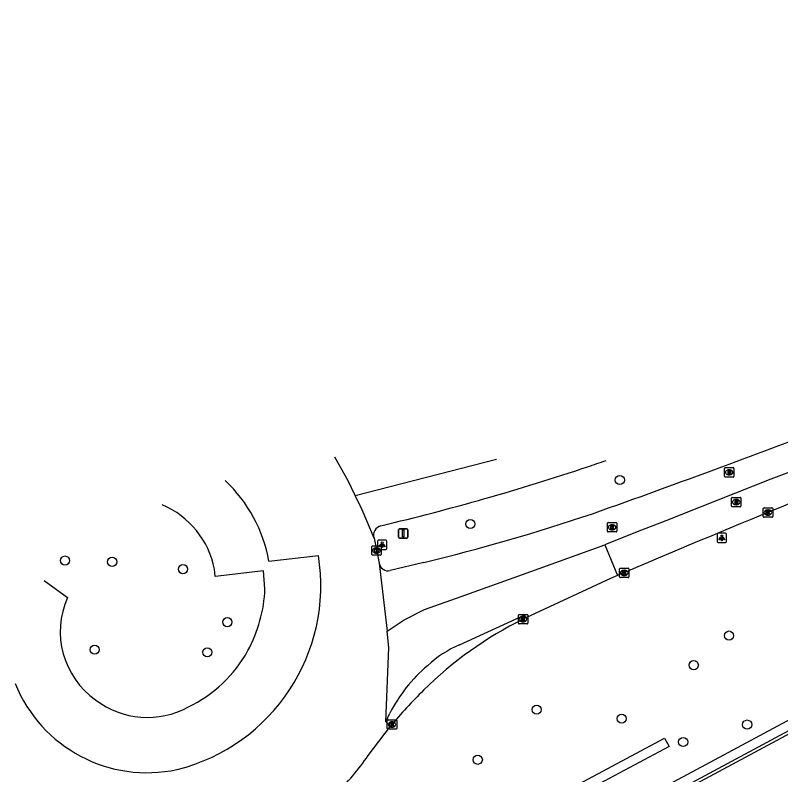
# Model space of a CAD drawing. Extents: x 157793 to 159380, y 380882 to 382313.
# Drawn here: x 158832.4 to 158914.1, y 382009.4 to 382090.5 of the extents above; entities that cross this region are included whole.
import ezdxf

# ---------------------------------------------------------------- set-up
doc = ezdxf.new("R2010")
doc.units = 0
for name, color, linetype in [('IMGEO_Boom', 7, 'Continuous'), ('IMGEO_Fietspad_gesloten', 7, 'Continuous'), ('IMGEO_Haag', 7, 'Continuous'), ('IMGEO_Kolk', 7, 'Continuous'), ('IMGEO_Lichtpunt', 7, 'Continuous'), ('IMGEO_Rijbaan_regionaal_gesloten', 7, 'Continuous'), ('IMGEO_Rijbaan_regionaal_open', 7, 'Continuous'), ('IMGEO_Rioolput', 7, 'Continuous'), ('IMGEO_Verkeersbordpaal', 7, 'Continuous'), ('IMGEO_Verkeerseiland_gesloten', 7, 'Continuous')]:
    doc.layers.add(name, color=color, linetype=linetype)

msp = doc.modelspace()

# ---------------------------------------------------------------- linework, layer by layer
at = {"layer": 'IMGEO_Boom'}
for centre in [(158896.959, 382040.843), (158880.984, 382036.15), (158837.692, 382032.245), (158842.737, 382032.112), (158850.3, 382031.327), (158855.043, 382025.666), (158908.62, 382024.229), (158840.873, 382022.714), (158852.892, 382022.441), (158904.857, 382021.068), (158888.085, 382016.312), (158897.151, 382015.353), (158910.555, 382014.721), (158903.726, 382012.864), (158881.784, 382010.958)]:
    msp.add_circle(centre, 0.489, dxfattribs=at)
at = {"layer": 'IMGEO_Fietspad_gesloten'}
msp.add_lwpolyline([(159057.93, 382090.506), (158897.957, 382004.553), (158888.972, 381999.625), (158881.481, 381995.291)], dxfattribs=at)
at = {"layer": 'IMGEO_Haag'}
for points in [[(158928.306, 382021.201), (158899.865, 382005.936), (158899.392, 382006.817), (158927.833, 382022.082), (158928.306, 382021.201)], [(158902.213, 382012.389), (158891.556, 382006.669), (158891.083, 382007.55), (158901.74, 382013.27), (158902.213, 382012.389)]]:
    msp.add_lwpolyline(points, dxfattribs=at)
at = {"layer": 'IMGEO_Kolk'}
for p, q in [((158912.283, 382036.948), (158912.283, 382037.8)), ((158912.358, 382037.874), (158913.21, 382037.874)), ((158912.771, 382037.654), (158912.796, 382037.654)), ((158913.284, 382037.8), (158913.284, 382036.948)), ((158913.21, 382036.874), (158912.358, 382036.874)), ((158912.794, 382037.094), (158912.769, 382037.094)), ((158870.472, 382032.895), (158870.472, 382033.747)), ((158870.547, 382033.821), (158871.399, 382033.821)), ((158870.96, 382033.601), (158870.985, 382033.601)), ((158871.473, 382033.747), (158871.473, 382032.895)), ((158871.399, 382032.821), (158870.547, 382032.821)), ((158870.983, 382033.041), (158870.958, 382033.041)), ((158896.933, 382030.499), (158896.933, 382031.351)), ((158897.008, 382031.425), (158897.86, 382031.425)), ((158897.421, 382031.205), (158897.446, 382031.205)), ((158897.934, 382031.351), (158897.934, 382030.499)), ((158897.86, 382030.425), (158897.008, 382030.425)), ((158897.444, 382030.645), (158897.419, 382030.645)), ((158886.119, 382025.552), (158886.119, 382026.404)), ((158886.194, 382026.478), (158887.046, 382026.478)), ((158886.607, 382026.258), (158886.632, 382026.258)), ((158887.12, 382026.404), (158887.12, 382025.552)), ((158887.046, 382025.478), (158886.194, 382025.478)), ((158886.63, 382025.698), (158886.605, 382025.698)), ((158872.124, 382014.299), (158872.124, 382015.151)), ((158872.199, 382015.225), (158873.051, 382015.225)), ((158872.612, 382015.005), (158872.637, 382015.005)), ((158873.125, 382015.151), (158873.125, 382014.299)), ((158873.051, 382014.225), (158872.199, 382014.225)), ((158872.635, 382014.445), (158872.61, 382014.445))]:
    msp.add_line(p, q, dxfattribs=at)
for points in [[(158912.283, 382036.948), (158912.283, 382037.8)], [(158912.358, 382037.874), (158913.21, 382037.874)], [(158913.284, 382037.8), (158913.284, 382036.948)], [(158913.21, 382036.874), (158912.358, 382036.874)], [(158912.604, 382037.574), (158912.727, 382037.574), (158912.727, 382037.423), (158912.857, 382037.574), (158913.021, 382037.574), (158912.875, 382037.423), (158913.028, 382037.174), (158912.876, 382037.174), (158912.791, 382037.338), (158912.727, 382037.271), (158912.727, 382037.174), (158912.604, 382037.174), (158912.604, 382037.574)], [(158870.472, 382032.895), (158870.472, 382033.747)], [(158870.547, 382033.821), (158871.399, 382033.821)], [(158871.473, 382033.747), (158871.473, 382032.895)], [(158871.399, 382032.821), (158870.547, 382032.821)], [(158870.793, 382033.521), (158870.916, 382033.521), (158870.916, 382033.37), (158871.046, 382033.521), (158871.21, 382033.521), (158871.064, 382033.37), (158871.217, 382033.121), (158871.065, 382033.121), (158870.98, 382033.285), (158870.916, 382033.218), (158870.916, 382033.121), (158870.793, 382033.121), (158870.793, 382033.521)], [(158896.933, 382030.499), (158896.933, 382031.351)], [(158897.008, 382031.425), (158897.86, 382031.425)], [(158897.254, 382031.125), (158897.377, 382031.125), (158897.377, 382030.974), (158897.507, 382031.125), (158897.671, 382031.125), (158897.525, 382030.974), (158897.678, 382030.725), (158897.526, 382030.725), (158897.441, 382030.889), (158897.377, 382030.822), (158897.377, 382030.725), (158897.254, 382030.725), (158897.254, 382031.125)], [(158897.934, 382031.351), (158897.934, 382030.499)], [(158897.86, 382030.425), (158897.008, 382030.425)], [(158886.119, 382025.552), (158886.119, 382026.404)], [(158886.194, 382026.478), (158887.046, 382026.478)], [(158886.44, 382026.178), (158886.563, 382026.178), (158886.563, 382026.027), (158886.693, 382026.178), (158886.857, 382026.178), (158886.711, 382026.027), (158886.864, 382025.778), (158886.712, 382025.778), (158886.627, 382025.942), (158886.563, 382025.875), (158886.563, 382025.778), (158886.44, 382025.778), (158886.44, 382026.178)], [(158887.12, 382026.404), (158887.12, 382025.552)], [(158887.046, 382025.478), (158886.194, 382025.478)], [(158872.124, 382014.299), (158872.124, 382015.151)], [(158872.199, 382015.225), (158873.051, 382015.225)], [(158872.445, 382014.925), (158872.568, 382014.925), (158872.568, 382014.774), (158872.698, 382014.925), (158872.862, 382014.925), (158872.716, 382014.774), (158872.869, 382014.525), (158872.717, 382014.525), (158872.632, 382014.689), (158872.568, 382014.622), (158872.568, 382014.525), (158872.445, 382014.525), (158872.445, 382014.925)], [(158873.125, 382015.151), (158873.125, 382014.299)], [(158873.051, 382014.225), (158872.199, 382014.225)]]:
    msp.add_lwpolyline(points, dxfattribs=at)
for centre, start, end in [((158912.36, 382037.798), 91.55205, 178.44795), ((158912.36, 382037.798), 91.55205, 178.44795), ((158913.208, 382037.798), 1.55205, 88.44795), ((158913.208, 382037.798), 1.55205, 88.44795), ((158912.36, 382036.95), 181.55205, 268.44795), ((158912.36, 382036.95), 181.55205, 268.44795), ((158913.208, 382036.95), 271.55205, 358.44795), ((158913.208, 382036.95), 271.55205, 358.44795), ((158870.549, 382033.745), 91.55205, 178.44795), ((158870.549, 382033.745), 91.55205, 178.44795), ((158871.397, 382033.745), 1.55205, 88.44795), ((158871.397, 382033.745), 1.55205, 88.44795), ((158870.549, 382032.897), 181.55205, 268.44795), ((158870.549, 382032.897), 181.55205, 268.44795), ((158871.397, 382032.897), 271.55205, 358.44795), ((158871.397, 382032.897), 271.55205, 358.44795), ((158897.01, 382031.349), 91.55205, 178.44795), ((158897.01, 382031.349), 91.55205, 178.44795), ((158897.858, 382031.349), 1.55205, 88.44795), ((158897.858, 382031.349), 1.55205, 88.44795), ((158897.01, 382030.501), 181.55205, 268.44795), ((158897.01, 382030.501), 181.55205, 268.44795), ((158897.858, 382030.501), 271.55205, 358.44795), ((158897.858, 382030.501), 271.55205, 358.44795), ((158886.196, 382026.402), 91.55205, 178.44795), ((158886.196, 382026.402), 91.55205, 178.44795), ((158887.044, 382026.402), 1.55205, 88.44795), ((158887.044, 382026.402), 1.55205, 88.44795), ((158886.196, 382025.554), 181.55205, 268.44795), ((158886.196, 382025.554), 181.55205, 268.44795), ((158887.044, 382025.554), 271.55205, 358.44795), ((158887.044, 382025.554), 271.55205, 358.44795), ((158872.201, 382015.149), 91.55205, 178.44795), ((158872.201, 382015.149), 91.55205, 178.44795), ((158873.049, 382015.149), 1.55205, 88.44795), ((158873.049, 382015.149), 1.55205, 88.44795), ((158872.201, 382014.301), 181.55205, 268.44795), ((158872.201, 382014.301), 181.55205, 268.44795), ((158873.049, 382014.301), 271.55205, 358.44795), ((158873.049, 382014.301), 271.55205, 358.44795)]:
    msp.add_arc(centre, 0.0765, start, end, dxfattribs=at)
for centre, major_axis, ratio, start_param, end_param in [((158912.77, 382037.374), (-0.387, 0.002), 0.722429, 4.712389, 7.853982), ((158912.795, 382037.374), (-0.39, 0.002), 0.717154, 1.570796, 4.712389), ((158870.959, 382033.321), (-0.387, 0.002), 0.722429, 4.712389, 7.853982), ((158870.984, 382033.321), (-0.39, 0.002), 0.717154, 1.570796, 4.712389), ((158897.42, 382030.925), (-0.387, 0.002), 0.722429, 4.712389, 7.853982), ((158897.445, 382030.925), (-0.39, 0.002), 0.717154, 1.570796, 4.712389), ((158886.606, 382025.978), (-0.387, 0.002), 0.722429, 4.712389, 7.853982), ((158886.631, 382025.978), (-0.39, 0.002), 0.717154, 1.570796, 4.712389), ((158872.611, 382014.725), (-0.387, 0.002), 0.722429, 4.712389, 7.853982), ((158872.636, 382014.725), (-0.39, 0.002), 0.717154, 1.570796, 4.712389)]:
    msp.add_ellipse(centre, major_axis=major_axis, ratio=ratio, start_param=start_param, end_param=end_param, dxfattribs=at)
at = {"layer": 'IMGEO_Lichtpunt'}
for p, q in [((158908.255, 382035.168), (158907.447, 382035.168)), ((158908.255, 382035.168), (158907.447, 382035.168)), ((158871.971, 382034.427), (158871.163, 382034.427)), ((158871.971, 382034.427), (158871.163, 382034.427)), ((158907.353, 382035.073), (158907.353, 382034.266)), ((158907.353, 382035.073), (158907.353, 382034.266)), ((158908.349, 382034.266), (158908.349, 382035.073)), ((158908.349, 382034.266), (158908.349, 382035.073)), ((158871.069, 382034.332), (158871.069, 382033.525)), ((158871.069, 382034.332), (158871.069, 382033.525)), ((158872.065, 382033.525), (158872.065, 382034.332)), ((158872.065, 382033.525), (158872.065, 382034.332)), ((158907.447, 382034.172), (158908.255, 382034.172)), ((158907.447, 382034.172), (158908.255, 382034.172)), ((158871.163, 382033.431), (158871.971, 382033.431)), ((158871.163, 382033.431), (158871.971, 382033.431))]:
    msp.add_line(p, q, dxfattribs=at)
for points in [[(158907.727, 382034.737), (158907.766, 382034.709), (158907.578, 382034.447), (158907.54, 382034.474), (158907.727, 382034.737)], [(158907.829, 382034.689), (158907.876, 382034.689), (158907.876, 382034.367), (158907.829, 382034.367), (158907.829, 382034.689)], [(158907.939, 382034.709), (158907.977, 382034.736), (158908.164, 382034.474), (158908.125, 382034.446), (158907.939, 382034.709)], [(158871.443, 382033.996), (158871.482, 382033.968), (158871.294, 382033.706), (158871.256, 382033.733), (158871.443, 382033.996)], [(158871.545, 382033.948), (158871.592, 382033.948), (158871.592, 382033.626), (158871.545, 382033.626), (158871.545, 382033.948)], [(158871.655, 382033.968), (158871.693, 382033.995), (158871.88, 382033.733), (158871.841, 382033.705), (158871.655, 382033.968)]]:
    msp.add_lwpolyline(points, dxfattribs=at)
for centre in [(158907.852, 382034.871), (158871.568, 382034.13)]:
    msp.add_circle(centre, 0.0994, dxfattribs=at)
for centre, start, end in [((158907.447, 382035.073), 90, 180), ((158907.447, 382035.073), 90, 180), ((158908.255, 382035.073), 0, 90), ((158908.255, 382035.073), 0, 90), ((158871.163, 382034.332), 90, 180), ((158871.163, 382034.332), 90, 180), ((158871.971, 382034.332), 0, 90), ((158871.971, 382034.332), 0, 90), ((158871.163, 382033.525), 180, 270), ((158871.163, 382033.525), 180, 270), ((158871.971, 382033.525), 270, 0), ((158871.971, 382033.525), 270, 360), ((158907.447, 382034.266), 180, 270), ((158907.447, 382034.266), 180, 270), ((158908.255, 382034.266), 270, 0), ((158908.255, 382034.266), 270, 360)]:
    msp.add_arc(centre, 0.0946, start, end, dxfattribs=at)
at = {"layer": 'IMGEO_Rijbaan_regionaal_gesloten'}
for points in [[(158936.285, 382049.959), (158935.655, 382049.714), (158931.914, 382048.26), (158928.122, 382046.786), (158924.39, 382045.306), (158920.606, 382043.846), (158916.894, 382042.367), (158913.095, 382040.943), (158909.325, 382039.444), (158905.554, 382037.945), (158901.882, 382036.485), (158898.828, 382035.323), (158895.368, 382033.938)], [(158872.091, 382024.688), (158873.938, 382025.912), (158876.085, 382027.009), (158880.013, 382028.42), (158886.554, 382030.771), (158895.368, 382033.938)], [(158895.368, 382033.938), (158896.708, 382030.631)], [(158871.258, 382031.959), (158872.091, 382024.688)], [(158876.037, 382032.034), (158872.423, 382031.166)], [(158896.708, 382030.631), (158895.95, 382030.324), (158886.913, 382026.114)], [(158879.848, 382023.251), (158886.733, 382026.392), (158886.913, 382026.114)], [(158871.958, 382015.005), (158872.289, 382022.958), (158872.091, 382024.688)], [(158871.958, 382015.005), (158872.392, 382015.928)]]:
    msp.add_lwpolyline(points, dxfattribs=at)
for centre, radius, start, end in [((158484.634, 383187.427), 1220.87, 290.283055, 290.893572), ((159335.243, 381010.477), 1110.418, 111.306014, 113.261491), ((158490.427, 383171.622), 1204.038, 289.585156, 290.285228), ((158822.923, 382249.085), 223.455, 283.75038, 288.55469), ((158872.207, 382032.101), 0.96, 188.53504, 282.97977), ((158884.952, 382011.65), 12.674, 113.74572, 132.42116), ((158887.208, 382008.35), 16.641, 130.4923, 152.91274)]:
    msp.add_arc(centre, radius, start, end, dxfattribs=at)
at = {"layer": 'IMGEO_Rijbaan_regionaal_open'}
for points in [[(158868.69, 382039.208), (158867.93, 382040.769), (158866.503, 382043.275)], [(158868.69, 382039.208), (158883.773, 382043.079)], [(158870.702, 382034.62), (158869.441, 382037.666), (158868.69, 382039.208)], [(158870.702, 382034.62), (158871.258, 382031.959)], [(158859.469, 382032.168), (158864.759, 382032.787)], [(158886.913, 382026.114), (158886.62, 382025.978)], [(158872.474, 382014.549), (158871.958, 382015.005)], [(158870.085, 382011.426), (158872.474, 382014.549)]]:
    msp.add_lwpolyline(points, dxfattribs=at)
for centre, radius, start, end in [((158814.149, 382278.939), 249.626, 288.53481, 289.02253), ((158813.702, 382280.259), 251.02, 283.29882, 288.53569), ((158844.299, 382029.519), 15.4, 9.90497, 47.00163), ((158871.706, 382034.948), 1.056, 104.35099, 198.09582), ((158844.772, 382029.562), 20.246, 284.04172, 9.16649), ((158904.844, 381989.257), 40.995, 116.39513, 134.71798), ((158846.462, 382024.736), 15.162, 201.84055, 282.26963), ((158911.796, 381981.962), 51.07, 134.50121, 140.35094), ((158848.034, 382026.448), 26.682, 314.01401, 325.73677)]:
    msp.add_arc(centre, radius, start, end, dxfattribs=at)
at = {"layer": 'IMGEO_Rioolput'}
for p, q in [((158908.144, 382041.246), (158908.144, 382042.098)), ((158908.219, 382042.172), (158909.071, 382042.172)), ((158908.632, 382041.952), (158908.657, 382041.952)), ((158909.145, 382042.098), (158909.145, 382041.246)), ((158909.071, 382041.172), (158908.219, 382041.172)), ((158908.655, 382041.392), (158908.63, 382041.392)), ((158908.897, 382038.063), (158908.897, 382038.915)), ((158908.972, 382038.989), (158909.824, 382038.989)), ((158909.385, 382038.769), (158909.41, 382038.769)), ((158909.898, 382038.915), (158909.898, 382038.063)), ((158909.824, 382037.989), (158908.972, 382037.989)), ((158909.408, 382038.209), (158909.383, 382038.209)), ((158895.632, 382035.372), (158895.632, 382036.224)), ((158895.707, 382036.298), (158896.559, 382036.298)), ((158896.12, 382036.078), (158896.145, 382036.078)), ((158896.633, 382036.224), (158896.633, 382035.372)), ((158896.559, 382035.298), (158895.707, 382035.298)), ((158896.143, 382035.518), (158896.118, 382035.518))]:
    msp.add_line(p, q, dxfattribs=at)
for points in [[(158908.144, 382041.246), (158908.144, 382042.098)], [(158908.219, 382042.172), (158909.071, 382042.172)], [(158908.733, 382041.87), (158908.481, 382041.872), (158908.481, 382041.472)], [(158908.659, 382041.791), (158908.605, 382041.791), (158908.605, 382041.71)], [(158908.605, 382041.71), (158908.657, 382041.71)], [(158909.145, 382042.098), (158909.145, 382041.246)], [(158909.071, 382041.172), (158908.219, 382041.172)], [(158908.481, 382041.472), (158908.605, 382041.472), (158908.605, 382041.634), (158908.616, 382041.634)], [(158908.663, 382041.605), (158908.734, 382041.472), (158908.874, 382041.472), (158908.809, 382041.598)], [(158908.897, 382038.063), (158908.897, 382038.915)], [(158908.972, 382038.989), (158909.824, 382038.989)], [(158909.486, 382038.687), (158909.234, 382038.689), (158909.234, 382038.289)], [(158909.234, 382038.289), (158909.358, 382038.289), (158909.358, 382038.451), (158909.369, 382038.451)], [(158909.412, 382038.608), (158909.358, 382038.608), (158909.358, 382038.527)], [(158909.358, 382038.527), (158909.41, 382038.527)], [(158909.898, 382038.915), (158909.898, 382038.063)], [(158909.824, 382037.989), (158908.972, 382037.989)], [(158909.416, 382038.422), (158909.487, 382038.289), (158909.627, 382038.289), (158909.562, 382038.415)], [(158895.632, 382035.372), (158895.632, 382036.224)], [(158895.707, 382036.298), (158896.559, 382036.298)], [(158896.221, 382035.996), (158895.969, 382035.998), (158895.969, 382035.598)], [(158896.633, 382036.224), (158896.633, 382035.372)], [(158896.559, 382035.298), (158895.707, 382035.298)], [(158895.969, 382035.598), (158896.093, 382035.598), (158896.093, 382035.76), (158896.104, 382035.76)], [(158896.147, 382035.917), (158896.093, 382035.917), (158896.093, 382035.836)], [(158896.093, 382035.836), (158896.145, 382035.836)], [(158896.151, 382035.731), (158896.222, 382035.598), (158896.362, 382035.598), (158896.297, 382035.724)]]:
    msp.add_lwpolyline(points, dxfattribs=at)
for centre, radius, start, end in [((158908.221, 382042.096), 0.0765, 91.55205, 178.44795), ((158908.221, 382042.096), 0.0765, 91.55205, 178.44795), ((158908.641, 382041.899), 0.19, 274.7715, 282.96867), ((158908.665, 382041.695), 0.0964, 77.00612, 93.18647), ((158908.679, 382041.752), 0.0378, 276.66336, 79.67722), ((158908.732, 382041.76), 0.109, 350.36119, 89.41601), ((158908.73, 382041.76), 0.112, 277.58423, 350.98172), ((158909.069, 382042.096), 0.0765, 1.55205, 88.44795), ((158909.069, 382042.096), 0.0765, 1.55205, 88.44795), ((158908.221, 382041.248), 0.0765, 181.55205, 268.44795), ((158908.221, 382041.248), 0.0765, 181.55205, 268.44795), ((158908.615, 382041.581), 0.0533, 26.02933, 88.69889), ((158908.714, 382041.545), 0.108, 29.51342, 73.79051), ((158909.069, 382041.248), 0.0765, 271.55205, 358.44795), ((158909.069, 382041.248), 0.0765, 271.55205, 358.44795), ((158908.974, 382038.913), 0.0765, 91.55205, 178.44795), ((158908.974, 382038.913), 0.0765, 91.55205, 178.44795), ((158909.368, 382038.398), 0.0533, 26.02933, 88.69889), ((158909.394, 382038.716), 0.19, 274.7715, 282.96867), ((158909.418, 382038.512), 0.0964, 77.00612, 93.18647), ((158909.432, 382038.569), 0.0378, 276.66336, 79.67722), ((158909.485, 382038.577), 0.109, 350.36119, 89.41601), ((158909.483, 382038.577), 0.112, 277.58423, 350.98172), ((158909.467, 382038.362), 0.108, 29.51342, 73.79051), ((158909.822, 382038.913), 0.0765, 1.55205, 88.44795), ((158909.822, 382038.913), 0.0765, 1.55205, 88.44795), ((158908.974, 382038.065), 0.0765, 181.55205, 268.44795), ((158908.974, 382038.065), 0.0765, 181.55205, 268.44795), ((158909.822, 382038.065), 0.0765, 271.55205, 358.44795), ((158909.822, 382038.065), 0.0765, 271.55205, 358.44795), ((158895.709, 382036.222), 0.0765, 91.55205, 178.44795), ((158895.709, 382036.222), 0.0765, 91.55205, 178.44795), ((158896.22, 382035.886), 0.109, 350.36119, 89.41601), ((158896.557, 382036.222), 0.0765, 1.55205, 88.44795), ((158896.557, 382036.222), 0.0765, 1.55205, 88.44795), ((158895.709, 382035.374), 0.0765, 181.55205, 268.44795), ((158895.709, 382035.374), 0.0765, 181.55205, 268.44795), ((158896.103, 382035.707), 0.0533, 26.02933, 88.69889), ((158896.129, 382036.025), 0.19, 274.7715, 282.96867), ((158896.153, 382035.821), 0.0964, 77.00612, 93.18647), ((158896.167, 382035.878), 0.0378, 276.66336, 79.67722), ((158896.218, 382035.886), 0.112, 277.58423, 350.98172), ((158896.202, 382035.671), 0.108, 29.51342, 73.79051), ((158896.557, 382035.374), 0.0765, 271.55205, 358.44795), ((158896.557, 382035.374), 0.0765, 271.55205, 358.44795)]:
    msp.add_arc(centre, radius, start, end, dxfattribs=at)
for centre, major_axis, ratio, start_param, end_param in [((158908.631, 382041.672), (-0.387, 0.002), 0.722429, 4.712389, 7.853982), ((158908.656, 382041.672), (-0.39, 0.002), 0.717154, 1.570796, 4.712389), ((158909.384, 382038.489), (-0.387, 0.002), 0.722429, 4.712389, 7.853982), ((158909.409, 382038.489), (-0.39, 0.002), 0.717154, 1.570796, 4.712389), ((158896.119, 382035.798), (-0.387, 0.002), 0.722429, 4.712389, 7.853982), ((158896.144, 382035.798), (-0.39, 0.002), 0.717154, 1.570796, 4.712389)]:
    msp.add_ellipse(centre, major_axis=major_axis, ratio=ratio, start_param=start_param, end_param=end_param, dxfattribs=at)
at = {"layer": 'IMGEO_Verkeersbordpaal'}
for p, q in [((158873.322, 382034.745), (158873.322, 382035.545)), ((158873.322, 382035.545), (158873.322, 382034.745)), ((158873.422, 382035.645), (158874.212, 382035.645)), ((158874.212, 382035.645), (158873.422, 382035.645)), ((158874.312, 382035.545), (158874.312, 382034.745)), ((158874.312, 382034.745), (158874.312, 382035.545)), ((158874.212, 382034.645), (158873.422, 382034.645)), ((158873.422, 382034.645), (158874.212, 382034.645))]:
    msp.add_line(p, q, dxfattribs=at)
msp.add_lwpolyline([(158873.742, 382035.52), (158873.892, 382035.52), (158873.892, 382034.77), (158873.742, 382034.77), (158873.742, 382035.52)], dxfattribs=at)
for centre, start, end in [((158873.422, 382035.545), 90, 180), ((158873.422, 382035.545), 90, 180), ((158874.212, 382035.545), 0, 90), ((158874.212, 382035.545), 360, 90), ((158873.422, 382034.745), 180, 270), ((158873.422, 382034.745), 180, 270), ((158874.212, 382034.745), 270, 0), ((158874.212, 382034.745), 270, 0)]:
    msp.add_arc(centre, 0.1, start, end, dxfattribs=at)
at = {"layer": 'IMGEO_Verkeerseiland_gesloten'}
for points in [[(158859.057, 382029.23), (158858.906, 382031.138), (158853.742, 382030.528), (158853.661, 382031.315)], [(158835.458, 382030.111), (158837.97, 382028.296)]]:
    msp.add_lwpolyline(points, dxfattribs=at)
for centre, radius, start, end in [((158844.426, 382029.528), 9.406, 10.95178, 67.06905), ((158843.761, 382029.883), 15.31, 331.69205, 357.55424), ((158846.109, 382024.646), 8.92, 155.84562, 234.79753), ((158844.576, 382029.643), 14.48, 295.78261, 330.99812), ((158846.5, 382024.617), 9.128, 232.68639, 298.63208)]:
    msp.add_arc(centre, radius, start, end, dxfattribs=at)

doc.saveas('drawing.dxf')
